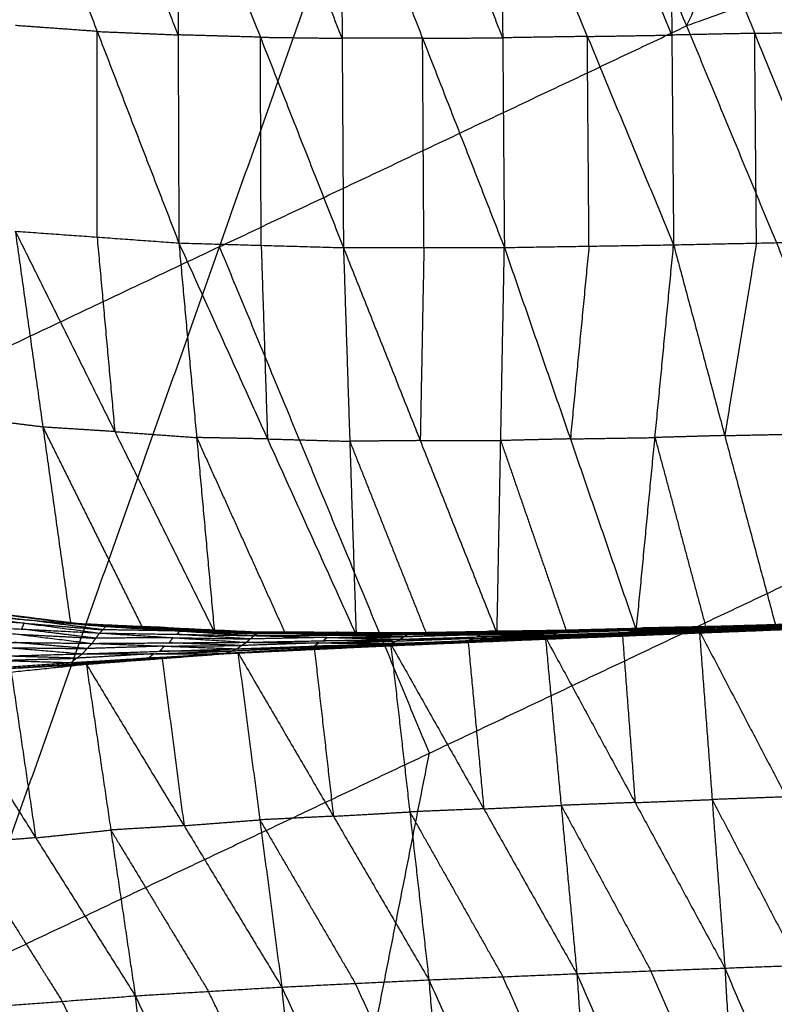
# Model space of a CAD drawing. Header units: millimetres. Extents: x -106 to 110, y -96 to 120.
# Tile 401 of 656: x -29.58 to -24.75, y 71.19 to 77.5. Entities that reach past the tile are written whole.
import ezdxf

# ---------------------------------------------------------------- set-up
doc = ezdxf.new("R2010")
doc.units = ezdxf.units.MM
doc.header["$MEASUREMENT"] = 0
doc.layers.add('Default', color=7, linetype='Continuous', true_color=0x000000)

msp = doc.modelspace()

# ---------------------------------------------------------------- linework, layer by layer
at = {"layer": 'Default'}
for points in [[(-25.3124, 77.4568, 4.4319), (-24.2651, 79.6929, 4.5539), (-23.2178, 81.929, 4.6759)], [(-29.9478, 71.3871, 4.1879), (-28.3016, 76.0431, 4.4319), (-26.6554, 80.6991, 4.6759)], [(-26.6554, 80.6991, 4.6759), (-25.3124, 77.4568, 4.4319), (-23.9695, 74.2146, 4.1879)], [(-29.6076, 78.7756, -1.5449), (-29.0847, 77.4214, -1.2281), (-28.5618, 76.0672, -0.9113)], [(-28.5668, 77.3994, -1.2836), (-28.8283, 78.0765, -1.442), (-29.0897, 78.7536, -1.6004)], [(-28.5719, 78.7317, -1.6559), (-28.5668, 77.3994, -1.2836), (-28.5618, 76.0672, -0.9113)], [(-28.5719, 78.7317, -1.6559), (-28.0402, 77.3846, -1.3184), (-27.5085, 76.0375, -0.9808)], [(-25.4068, 77.3983, -1.4669), (-25.6829, 78.0652, -1.6491), (-25.959, 78.732, -1.8313)], [(-25.4182, 78.7409, -1.8566), (-25.4068, 77.3983, -1.4669), (-25.3954, 76.0557, -1.0772)], [(-25.4182, 78.7409, -1.8566), (-24.8764, 77.4093, -1.4838), (-24.3346, 76.0777, -1.111)], [(-24.3458, 77.4197, -1.5027), (-24.6167, 78.0855, -1.6891), (-24.8876, 78.7513, -1.8755)], [(-27.517, 77.3775, -1.3613), (-27.7828, 78.051, -1.5301), (-28.0487, 78.7245, -1.6989)], [(-27.5254, 78.7174, -1.7419), (-27.517, 77.3775, -1.3613), (-27.5085, 76.0375, -0.9808)], [(-27.5254, 78.7174, -1.7419), (-27.0019, 77.3778, -1.3878), (-26.4784, 76.0383, -1.0337)], [(-26.4891, 77.3807, -1.4198), (-26.7509, 78.0505, -1.5969), (-27.0126, 78.7203, -1.7739)], [(-26.4998, 78.7232, -1.8059), (-26.4891, 77.3807, -1.4198), (-26.4784, 76.0383, -1.0337)], [(-26.4998, 78.7232, -1.8059), (-25.9476, 77.3894, -1.4415), (-25.3954, 76.0557, -1.0772)], [(-21.8748, 78.6868, 4.4319), (-23.5936, 78.0718, 4.4319), (-25.3124, 77.4568, 4.4319)], [(-29.0847, 77.4214, -1.2281), (-29.3465, 77.4404, -1.2059), (-29.6084, 77.4593, -1.1838)], [(-29.0854, 76.1051, -0.867), (-29.0851, 76.7633, -1.0475), (-29.0847, 77.4214, -1.2281)], [(-29.0847, 77.4214, -1.2281), (-28.8257, 77.4104, -1.2559), (-28.5668, 77.3994, -1.2836)], [(-28.3016, 76.0431, 4.4319), (-26.807, 76.75, 4.4319), (-25.3124, 77.4568, 4.4319)], [(-24.8764, 77.4093, -1.4838), (-25.1416, 77.4038, -1.4754), (-25.4068, 77.3983, -1.4669)], [(-24.8764, 77.4093, -1.4838), (-24.6111, 77.4145, -1.4933), (-24.3458, 77.4197, -1.5027)], [(-24.865, 76.0667, -1.0941), (-24.8707, 76.738, -1.289), (-24.8764, 77.4093, -1.4838)], [(-28.0402, 77.3846, -1.3184), (-28.3035, 77.392, -1.301), (-28.5668, 77.3994, -1.2836)], [(-28.0351, 76.0524, -0.946), (-28.0377, 76.7185, -1.1322), (-28.0402, 77.3846, -1.3184)], [(-28.0402, 77.3846, -1.3184), (-27.7786, 77.381, -1.3398), (-27.517, 77.3775, -1.3613)], [(-27.0019, 77.3778, -1.3878), (-27.2595, 77.3776, -1.3746), (-27.517, 77.3775, -1.3613)], [(-27.0019, 77.3778, -1.3878), (-26.7455, 77.3793, -1.4038), (-26.4891, 77.3807, -1.4198)], [(-26.9935, 76.0379, -1.0072), (-26.9977, 76.7079, -1.1975), (-27.0019, 77.3778, -1.3878)], [(-25.9476, 77.3894, -1.4415), (-26.2184, 77.3851, -1.4307), (-26.4891, 77.3807, -1.4198)], [(-25.9476, 77.3894, -1.4415), (-25.6772, 77.3939, -1.4542), (-25.4068, 77.3983, -1.4669)], [(-25.9369, 76.047, -1.0554), (-25.9422, 76.7182, -1.2485), (-25.9476, 77.3894, -1.4415)], [(-29.6091, 76.143, -0.8227), (-29.4325, 74.8888, -0.043), (-29.2559, 73.6346, 0.7368)], [(-29.6091, 76.143, -0.8227), (-29.0854, 76.1051, -0.867), (-28.5618, 76.0672, -0.9113)], [(-29.6091, 76.143, -0.8227), (-28.9718, 74.8596, -0.0614), (-28.3344, 73.5763, 0.6999)], [(-29.0854, 76.1051, -0.867), (-29.0286, 75.4824, -0.4642), (-28.9718, 74.8596, -0.0614)], [(-28.3016, 76.0431, 4.4319), (-29.9518, 75.2626, 4.4319), (-31.6021, 74.4821, 4.4319)], [(-28.5618, 76.0672, -0.9113), (-28.4481, 74.8217, -0.1057), (-28.3344, 73.5763, 0.6999)], [(-28.5618, 76.0672, -0.9113), (-28.0351, 76.0524, -0.946), (-27.5085, 76.0375, -0.9808)], [(-28.5618, 76.0672, -0.9113), (-27.9946, 74.8128, -0.1213), (-27.4275, 73.5583, 0.6687)], [(-26.9586, 72.8009, 4.1879), (-27.6301, 74.422, 4.3099), (-28.3016, 76.0431, 4.4319)], [(-28.0351, 76.0524, -0.946), (-28.0149, 75.4326, -0.5336), (-27.9946, 74.8128, -0.1213)], [(-27.5085, 76.0375, -0.9808), (-26.9935, 76.0379, -1.0072), (-26.4784, 76.0383, -1.0337)], [(-27.5085, 76.0375, -0.9808), (-27.468, 74.7979, -0.156), (-27.4275, 73.5583, 0.6687)], [(-27.5085, 76.0375, -0.9808), (-27.017, 74.8019, -0.1696), (-26.5254, 73.5663, 0.6415)], [(-26.9935, 76.0379, -1.0072), (-27.0052, 75.4199, -0.5884), (-27.017, 74.8019, -0.1696)], [(-26.5254, 73.5663, 0.6415), (-26.5019, 74.8023, -0.1961), (-26.4784, 76.0383, -1.0337)], [(-26.4784, 76.0383, -1.0337), (-25.9369, 76.047, -1.0554), (-25.3954, 76.0557, -1.0772)], [(-26.4784, 76.0383, -1.0337), (-26.056, 74.813, -0.2083), (-25.6337, 73.5878, 0.6171)], [(-25.9369, 76.047, -1.0554), (-25.9965, 75.43, -0.6319), (-26.056, 74.813, -0.2083)], [(-25.6337, 73.5878, 0.6171), (-25.5145, 74.8217, -0.23), (-25.3954, 76.0557, -1.0772)], [(-25.3954, 76.0557, -1.0772), (-24.865, 76.0667, -1.0941), (-24.3346, 76.0777, -1.111)], [(-25.3954, 76.0557, -1.0772), (-25.0683, 74.8344, -0.2413), (-24.7412, 73.6131, 0.5946)], [(-24.865, 76.0667, -1.0941), (-24.9666, 75.4506, -0.6677), (-25.0683, 74.8344, -0.2413)], [(-29.4325, 74.8888, -0.043), (-29.6658, 74.9178, -0.0319), (-29.899, 74.9469, -0.0208)], [(-29.4325, 74.8888, -0.043), (-29.1138, 74.2471, 0.3377), (-28.7952, 73.6054, 0.7183)], [(-28.9718, 74.8596, -0.0614), (-29.2021, 74.8742, -0.0522), (-29.4325, 74.8888, -0.043)], [(-28.9718, 74.8596, -0.0614), (-28.7099, 74.8407, -0.0835), (-28.4481, 74.8217, -0.1057)], [(-25.0683, 74.8344, -0.2413), (-25.2914, 74.8281, -0.2356), (-25.5145, 74.8217, -0.23)], [(-25.0683, 74.8344, -0.2413), (-24.8031, 74.8399, -0.2497), (-24.5379, 74.8454, -0.2582)], [(-28.4481, 74.8217, -0.1057), (-28.1645, 74.1945, 0.2893), (-27.881, 73.5673, 0.6843)], [(-27.9946, 74.8128, -0.1213), (-28.2214, 74.8173, -0.1135), (-28.4481, 74.8217, -0.1057)], [(-27.9946, 74.8128, -0.1213), (-27.7313, 74.8054, -0.1386), (-27.468, 74.7979, -0.156)], [(-27.017, 74.8019, -0.1696), (-27.2425, 74.7999, -0.1628), (-27.468, 74.7979, -0.156)], [(-27.468, 74.7979, -0.156), (-27.2223, 74.1801, 0.2496), (-26.9765, 73.5623, 0.6551)], [(-27.017, 74.8019, -0.1696), (-26.7595, 74.8021, -0.1829), (-26.5019, 74.8023, -0.1961)], [(-26.056, 74.813, -0.2083), (-26.279, 74.8077, -0.2022), (-26.5019, 74.8023, -0.1961)], [(-26.5019, 74.8023, -0.1961), (-26.2907, 74.1897, 0.2166), (-26.0796, 73.577, 0.6293)], [(-26.056, 74.813, -0.2083), (-25.7853, 74.8174, -0.2191), (-25.5145, 74.8217, -0.23)], [(-25.5145, 74.8217, -0.23), (-25.351, 74.2111, 0.1879), (-25.1874, 73.6004, 0.6059)], [(-29.9478, 71.3871, 4.1879), (-26.9586, 72.8009, 4.1879), (-23.9695, 74.2146, 4.1879)], [(-25.9883, 63.9795, 3.952), (-24.9789, 69.0971, 4.07), (-23.9695, 74.2146, 4.1879)], [(-30.1889, 73.7508, 0.7812), (-29.7224, 73.6927, 0.759), (-29.2559, 73.6346, 0.7368)], [(-30.1889, 73.7508, 0.7812), (-29.6094, 73.6815, 0.7251), (-29.0299, 73.6123, 0.6691)], [(-30.1116, 73.7237, 0.7289), (-29.8219, 73.6891, 0.7009), (-29.5321, 73.6544, 0.6729)], [(-30.0343, 73.6966, 0.6766), (-29.5513, 73.6334, 0.6529), (-29.0682, 73.5702, 0.6291)], [(-30.0343, 73.6966, 0.6766), (-29.5321, 73.6544, 0.6729), (-29.0299, 73.6123, 0.6691)], [(-29.5513, 73.6334, 0.6529), (-29.8013, 73.646, 0.6489), (-30.0513, 73.6587, 0.6449)], [(-29.6094, 73.6815, 0.7251), (-29.3761, 73.6525, 0.714), (-29.1429, 73.6234, 0.7029)], [(-29.5683, 73.5955, 0.6211), (-29.5598, 73.6144, 0.637), (-29.5513, 73.6334, 0.6529)], [(-29.5513, 73.6334, 0.6529), (-29.3002, 73.6123, 0.651), (-29.049, 73.5912, 0.6491)], [(-29.049, 73.5912, 0.6491), (-29.2906, 73.6228, 0.661), (-29.5321, 73.6544, 0.6729)], [(-29.2559, 73.6346, 0.7368), (-29.1429, 73.6234, 0.7029), (-29.0299, 73.6123, 0.6691)], [(-29.2559, 73.6346, 0.7368), (-28.7952, 73.6054, 0.7183), (-28.3344, 73.5763, 0.6999)], [(-29.2559, 73.6346, 0.7368), (-28.649, 73.6056, 0.6964), (-28.042, 73.5766, 0.6561)], [(-25.1826, 73.5918, 0.5868), (-24.6925, 73.6085, 0.5748), (-24.2023, 73.6252, 0.5627)], [(-25.1476, 73.6087, 0.5857), (-24.661, 73.6232, 0.5741), (-24.1743, 73.6378, 0.5625)], [(-25.1476, 73.6087, 0.5857), (-24.6749, 73.6169, 0.5742), (-24.2023, 73.6252, 0.5627)], [(-24.6473, 73.6263, 0.579), (-24.8906, 73.619, 0.5848), (-25.1339, 73.6117, 0.5906)], [(-25.1202, 73.6147, 0.5955), (-24.6363, 73.6283, 0.5837), (-24.1525, 73.6418, 0.5719)], [(-25.1202, 73.6147, 0.5955), (-24.6473, 73.6263, 0.579), (-24.1743, 73.6378, 0.5625)], [(-24.9307, 73.6139, 0.5951), (-24.7835, 73.6211, 0.5894), (-24.6363, 73.6283, 0.5837)], [(-24.4468, 73.6275, 0.5832), (-24.6888, 73.6207, 0.5892), (-24.9307, 73.6139, 0.5951)], [(-30.0683, 73.6208, 0.6132), (-29.5932, 73.5624, 0.6182), (-29.118, 73.504, 0.6232)], [(-30.0683, 73.6208, 0.6132), (-29.5683, 73.5955, 0.6211), (-29.0682, 73.5702, 0.6291)], [(-29.5932, 73.5624, 0.6182), (-29.3431, 73.5497, 0.6222), (-29.0931, 73.5371, 0.6261)], [(-29.0931, 73.5371, 0.6261), (-29.3307, 73.5663, 0.6236), (-29.5683, 73.5955, 0.6211)], [(-29.1429, 73.6234, 0.7029), (-28.8394, 73.609, 0.6828), (-28.536, 73.5945, 0.6626)], [(-28.649, 73.6056, 0.6964), (-28.8959, 73.6145, 0.6997), (-29.1429, 73.6234, 0.7029)], [(-29.118, 73.504, 0.6232), (-29.0931, 73.5371, 0.6261), (-29.0682, 73.5702, 0.6291)], [(-29.0682, 73.5702, 0.6291), (-29.049, 73.5912, 0.6491), (-29.0299, 73.6123, 0.6691)], [(-29.0682, 73.5702, 0.6291), (-28.5992, 73.5405, 0.6294), (-28.1303, 73.5109, 0.6296)], [(-29.0682, 73.5702, 0.6291), (-28.5744, 73.5619, 0.63), (-28.0805, 73.5536, 0.6309)], [(-28.5552, 73.5829, 0.65), (-28.8021, 73.5871, 0.6495), (-29.049, 73.5912, 0.6491)], [(-29.0299, 73.6123, 0.6691), (-28.5552, 73.5829, 0.65), (-28.0805, 73.5536, 0.6309)], [(-29.0299, 73.6123, 0.6691), (-28.536, 73.5945, 0.6626), (-28.042, 73.5766, 0.6561)], [(-28.7952, 73.6054, 0.7183), (-28.7221, 73.6055, 0.7074), (-28.649, 73.6056, 0.6964)], [(-28.649, 73.6056, 0.6964), (-28.4186, 73.591, 0.6872), (-28.1882, 73.5764, 0.678)], [(-28.5744, 73.5619, 0.63), (-28.5648, 73.5724, 0.64), (-28.5552, 73.5829, 0.65)], [(-28.1054, 73.5322, 0.6303), (-28.3399, 73.5471, 0.6301), (-28.5744, 73.5619, 0.63)], [(-28.5552, 73.5829, 0.65), (-28.3082, 73.574, 0.6467), (-28.0613, 73.5651, 0.6435)], [(-28.0613, 73.5651, 0.6435), (-28.2986, 73.5798, 0.6531), (-28.536, 73.5945, 0.6626)], [(-28.3344, 73.5763, 0.6999), (-28.1882, 73.5764, 0.678), (-28.042, 73.5766, 0.6561)], [(-28.3344, 73.5763, 0.6999), (-27.881, 73.5673, 0.6843), (-27.4275, 73.5583, 0.6687)], [(-28.3344, 73.5763, 0.6999), (-27.6985, 73.5748, 0.6694), (-27.0625, 73.5733, 0.6389)], [(-28.1882, 73.5764, 0.678), (-27.8703, 73.5757, 0.6628), (-27.5523, 73.5749, 0.6475)], [(-27.6985, 73.5748, 0.6694), (-27.9434, 73.5756, 0.6737), (-28.1882, 73.5764, 0.678)], [(-28.0805, 73.5536, 0.6309), (-28.0613, 73.5651, 0.6435), (-28.042, 73.5766, 0.6561)], [(-27.5706, 73.5683, 0.6394), (-27.816, 73.5667, 0.6414), (-28.0613, 73.5651, 0.6435)], [(-28.042, 73.5766, 0.6561), (-27.5706, 73.5683, 0.6394), (-27.0992, 73.5599, 0.6226)], [(-28.042, 73.5766, 0.6561), (-27.5523, 73.5749, 0.6475), (-27.0625, 73.5733, 0.6389)], [(-27.881, 73.5673, 0.6843), (-27.7897, 73.571, 0.6769), (-27.6985, 73.5748, 0.6694)], [(-27.6985, 73.5748, 0.6694), (-27.4718, 73.5703, 0.6616), (-27.245, 73.5658, 0.6538)], [(-27.5899, 73.5567, 0.6268), (-27.5803, 73.5625, 0.6331), (-27.5706, 73.5683, 0.6394)], [(-27.5706, 73.5683, 0.6394), (-27.3258, 73.5674, 0.6351), (-27.0809, 73.5666, 0.6308)], [(-27.0809, 73.5666, 0.6308), (-27.3166, 73.5708, 0.6391), (-27.5523, 73.5749, 0.6475)], [(-27.4275, 73.5583, 0.6687), (-27.245, 73.5658, 0.6538), (-27.0625, 73.5733, 0.6389)], [(-27.4275, 73.5583, 0.6687), (-26.9765, 73.5623, 0.6551), (-26.5254, 73.5663, 0.6415)], [(-27.245, 73.5658, 0.6538), (-27.0195, 73.5678, 0.647), (-26.794, 73.5698, 0.6402)], [(-27.0992, 73.5599, 0.6226), (-26.6104, 73.5704, 0.6146), (-26.1216, 73.5809, 0.6067)], [(-27.0992, 73.5599, 0.6226), (-27.0809, 73.5666, 0.6308), (-27.0625, 73.5733, 0.6389)], [(-26.5921, 73.5771, 0.6228), (-26.8365, 73.5718, 0.6268), (-27.0809, 73.5666, 0.6308)], [(-27.0625, 73.5733, 0.6389), (-26.5762, 73.5815, 0.6286), (-26.0899, 73.5897, 0.6184)], [(-27.0625, 73.5733, 0.6389), (-26.5921, 73.5771, 0.6228), (-26.1216, 73.5809, 0.6067)], [(-27.0625, 73.5733, 0.6389), (-26.794, 73.5698, 0.6402), (-26.5254, 73.5663, 0.6415)], [(-26.794, 73.5698, 0.6402), (-26.8852, 73.5661, 0.6476), (-26.9765, 73.5623, 0.6551)], [(-26.3077, 73.578, 0.6299), (-26.5508, 73.5739, 0.6351), (-26.794, 73.5698, 0.6402)], [(-26.6309, 73.5595, 0.6154), (-26.3865, 73.5647, 0.6114), (-26.1421, 73.5699, 0.6074)], [(-26.6104, 73.5704, 0.6146), (-26.6012, 73.5737, 0.6187), (-26.5921, 73.5771, 0.6228)], [(-26.1421, 73.5699, 0.6074), (-26.3762, 73.5702, 0.611), (-26.6104, 73.5704, 0.6146)], [(-26.5921, 73.5771, 0.6228), (-26.3489, 73.5812, 0.6177), (-26.1057, 73.5853, 0.6125)], [(-26.1057, 73.5853, 0.6125), (-26.341, 73.5834, 0.6206), (-26.5762, 73.5815, 0.6286)], [(-26.5762, 73.5815, 0.6286), (-26.4419, 73.5798, 0.6293), (-26.3077, 73.578, 0.6299)], [(-26.5254, 73.5663, 0.6415), (-26.3077, 73.578, 0.6299), (-26.0899, 73.5897, 0.6184)], [(-26.5254, 73.5663, 0.6415), (-26.0796, 73.577, 0.6293), (-25.6337, 73.5878, 0.6171)], [(-26.3077, 73.578, 0.6299), (-26.0847, 73.5834, 0.6238), (-25.8618, 73.5887, 0.6178)], [(-26.2727, 73.529, 0.6234), (-25.7515, 73.5559, 0.6147), (-25.2302, 73.5827, 0.606)], [(-26.2727, 73.529, 0.6234), (-25.7741, 73.5492, 0.6117), (-25.2755, 73.5693, 0.5999)], [(-26.2444, 73.5366, 0.6273), (-25.9838, 73.5501, 0.623), (-25.7232, 73.5635, 0.6186)], [(-26.2161, 73.5443, 0.6312), (-25.7232, 73.5635, 0.6186), (-25.2302, 73.5827, 0.606)], [(-26.213, 73.5392, 0.6117), (-25.7192, 73.5579, 0.6009), (-25.2253, 73.5766, 0.59)], [(-26.213, 73.5392, 0.6117), (-25.7443, 73.5543, 0.6058), (-25.2755, 73.5693, 0.5999)], [(-25.6939, 73.5678, 0.5991), (-25.9409, 73.5585, 0.6045), (-26.1878, 73.5491, 0.6099)], [(-26.1626, 73.559, 0.6081), (-25.6726, 73.5754, 0.5975), (-25.1826, 73.5918, 0.5868)], [(-26.1626, 73.559, 0.6081), (-26.1421, 73.5699, 0.6074), (-26.1216, 73.5809, 0.6067)], [(-26.1626, 73.559, 0.6081), (-25.6939, 73.5678, 0.5991), (-25.2253, 73.5766, 0.59)], [(-25.6521, 73.5863, 0.5967), (-25.8971, 73.5781, 0.6021), (-26.1421, 73.5699, 0.6074)], [(-26.1216, 73.5809, 0.6067), (-25.6346, 73.5948, 0.5962), (-25.1476, 73.6087, 0.5857)], [(-26.1216, 73.5809, 0.6067), (-25.6521, 73.5863, 0.5967), (-25.1826, 73.5918, 0.5868)], [(-26.1216, 73.5809, 0.6067), (-26.1057, 73.5853, 0.6125), (-26.0899, 73.5897, 0.6184)], [(-25.6188, 73.5992, 0.602), (-25.8622, 73.5922, 0.6073), (-26.1057, 73.5853, 0.6125)], [(-26.0899, 73.5897, 0.6184), (-25.605, 73.6022, 0.6069), (-25.1202, 73.6147, 0.5955)], [(-26.0899, 73.5897, 0.6184), (-25.6188, 73.5992, 0.602), (-25.1476, 73.6087, 0.5857)], [(-26.0899, 73.5897, 0.6184), (-25.8618, 73.5887, 0.6178), (-25.6337, 73.5878, 0.6171)], [(-25.8618, 73.5887, 0.6178), (-25.9707, 73.5829, 0.6235), (-26.0796, 73.577, 0.6293)], [(-25.8618, 73.5887, 0.6178), (-25.7334, 73.5955, 0.6123), (-25.605, 73.6022, 0.6069)], [(-25.3769, 73.6012, 0.6063), (-25.6194, 73.595, 0.612), (-25.8618, 73.5887, 0.6178)], [(-25.7515, 73.5559, 0.6147), (-25.5022, 73.566, 0.6088), (-25.2529, 73.576, 0.6029)], [(-25.7443, 73.5543, 0.6058), (-25.4973, 73.5636, 0.6004), (-25.2504, 73.573, 0.5949)], [(-25.7232, 73.5635, 0.6186), (-25.6824, 73.0241, 0.1069), (-25.6416, 72.4848, -0.4047)], [(-25.2504, 73.573, 0.5949), (-25.4848, 73.5654, 0.5979), (-25.7192, 73.5579, 0.6009)], [(-25.7192, 73.5579, 0.6009), (-25.7065, 73.5629, 0.6), (-25.6939, 73.5678, 0.5991)], [(-25.6939, 73.5678, 0.5991), (-25.449, 73.576, 0.5937), (-25.204, 73.5842, 0.5884)], [(-25.6726, 73.5754, 0.5975), (-25.6623, 73.5808, 0.5971), (-25.6521, 73.5863, 0.5967)], [(-25.204, 73.5842, 0.5884), (-25.4383, 73.5798, 0.5929), (-25.6726, 73.5754, 0.5975)], [(-25.6521, 73.5863, 0.5967), (-25.4086, 73.5933, 0.5915), (-25.1651, 73.6002, 0.5863)], [(-25.1651, 73.6002, 0.5863), (-25.3998, 73.5975, 0.5912), (-25.6346, 73.5948, 0.5962)], [(-25.6346, 73.5948, 0.5962), (-25.6267, 73.597, 0.5991), (-25.6188, 73.5992, 0.602)], [(-25.6337, 73.5878, 0.6171), (-25.3769, 73.6012, 0.6063), (-25.1202, 73.6147, 0.5955)], [(-25.6337, 73.5878, 0.6171), (-25.1874, 73.6004, 0.6059), (-24.7412, 73.6131, 0.5946)], [(-25.6188, 73.5992, 0.602), (-25.3763, 73.6054, 0.5963), (-25.1339, 73.6117, 0.5906)], [(-25.1339, 73.6117, 0.5906), (-25.3695, 73.607, 0.5988), (-25.605, 73.6022, 0.6069)], [(-25.3769, 73.6012, 0.6063), (-25.1538, 73.6076, 0.6007), (-24.9307, 73.6139, 0.5951)], [(-25.1874, 73.6004, 0.6059), (-25.2822, 73.6008, 0.6061), (-25.3769, 73.6012, 0.6063)], [(-25.2755, 73.5693, 0.5999), (-24.758, 73.5946, 0.5912), (-24.2404, 73.6198, 0.5825)], [(-25.2755, 73.5693, 0.5999), (-24.7759, 73.589, 0.5876), (-24.2762, 73.6087, 0.5753)], [(-25.2755, 73.5693, 0.5999), (-25.2529, 73.576, 0.6029), (-25.2302, 73.5827, 0.606)], [(-25.2755, 73.5693, 0.5999), (-25.2504, 73.573, 0.5949), (-25.2253, 73.5766, 0.59)], [(-25.2529, 73.576, 0.6029), (-24.9941, 73.5887, 0.5986), (-24.7353, 73.6013, 0.5942)], [(-24.758, 73.5946, 0.5912), (-25.0054, 73.5853, 0.597), (-25.2529, 73.576, 0.6029)], [(-24.7508, 73.5926, 0.5826), (-25.0006, 73.5828, 0.5888), (-25.2504, 73.573, 0.5949)], [(-25.2302, 73.5827, 0.606), (-24.7353, 73.6013, 0.5942), (-24.2404, 73.6198, 0.5825)], [(-25.2302, 73.5827, 0.606), (-25.1487, 72.504, -0.4173), (-25.0671, 71.4252, -1.4406)], [(-25.2302, 73.5827, 0.606), (-24.674, 72.521, -0.4267), (-24.1177, 71.4593, -1.4595)], [(-25.2253, 73.5766, 0.59), (-24.7308, 73.5952, 0.5779), (-24.2363, 73.6138, 0.5659)], [(-25.2253, 73.5766, 0.59), (-24.7508, 73.5926, 0.5826), (-24.2762, 73.6087, 0.5753)], [(-25.2253, 73.5766, 0.59), (-25.204, 73.5842, 0.5884), (-25.1826, 73.5918, 0.5868)], [(-24.7094, 73.6028, 0.5763), (-24.9567, 73.5935, 0.5824), (-25.204, 73.5842, 0.5884)], [(-25.1826, 73.5918, 0.5868), (-24.7094, 73.6028, 0.5763), (-24.2363, 73.6138, 0.5659)], [(-25.1826, 73.5918, 0.5868), (-25.1651, 73.6002, 0.5863), (-25.1476, 73.6087, 0.5857)], [(-24.6749, 73.6169, 0.5742), (-24.92, 73.6086, 0.5802), (-25.1651, 73.6002, 0.5863)], [(-25.1476, 73.6087, 0.5857), (-25.1339, 73.6117, 0.5906), (-25.1202, 73.6147, 0.5955)], [(-25.1202, 73.6147, 0.5955), (-24.9307, 73.6139, 0.5951), (-24.7412, 73.6131, 0.5946)], [(-24.7759, 73.589, 0.5876), (-24.7669, 73.5918, 0.5894), (-24.758, 73.5946, 0.5912)], [(-24.7759, 73.589, 0.5876), (-24.7633, 73.5908, 0.5851), (-24.7508, 73.5926, 0.5826)], [(-24.758, 73.5946, 0.5912), (-24.5082, 73.6044, 0.585), (-24.2583, 73.6143, 0.5789)], [(-24.7508, 73.5926, 0.5826), (-24.5035, 73.6019, 0.5766), (-24.2562, 73.6112, 0.5706)], [(-30.113, 73.516, 0.5992), (-29.6463, 73.4765, 0.6156), (-29.1796, 73.4371, 0.632)], [(-30.113, 73.516, 0.5992), (-29.6155, 73.51, 0.6112), (-29.118, 73.504, 0.6232)], [(-29.1488, 73.4705, 0.6276), (-29.3821, 73.4902, 0.6194), (-29.6155, 73.51, 0.6112)], [(-29.1796, 73.4371, 0.632), (-29.1488, 73.4705, 0.6276), (-29.118, 73.504, 0.6232)], [(-29.118, 73.504, 0.6232), (-28.6241, 73.5074, 0.6264), (-28.1303, 73.5109, 0.6296)], [(-29.118, 73.504, 0.6232), (-28.6548, 73.4865, 0.6296), (-28.1915, 73.4691, 0.636)], [(-28.5992, 73.5405, 0.6294), (-28.8462, 73.5388, 0.6277), (-29.0931, 73.5371, 0.6261)], [(-28.6241, 73.5074, 0.6264), (-28.6117, 73.524, 0.6279), (-28.5992, 73.5405, 0.6294)], [(-28.1609, 73.49, 0.6328), (-28.3925, 73.4987, 0.6296), (-28.6241, 73.5074, 0.6264)], [(-28.5992, 73.5405, 0.6294), (-28.3523, 73.5364, 0.6298), (-28.1054, 73.5322, 0.6303)], [(-28.2639, 73.4382, 0.6594), (-27.735, 73.4692, 0.6587), (-27.2061, 73.5001, 0.6581)], [(-28.1915, 73.4691, 0.636), (-28.1609, 73.49, 0.6328), (-28.1303, 73.5109, 0.6296)], [(-28.1915, 73.4691, 0.636), (-27.6974, 73.4861, 0.6321), (-27.2034, 73.5032, 0.6282)], [(-28.184, 73.4444, 0.6859), (-27.6951, 73.4723, 0.672), (-27.2061, 73.5001, 0.6581)], [(-27.6668, 73.5071, 0.6289), (-27.9138, 73.4985, 0.6309), (-28.1609, 73.49, 0.6328)], [(-28.1303, 73.5109, 0.6296), (-28.1054, 73.5322, 0.6303), (-28.0805, 73.5536, 0.6309)], [(-28.1303, 73.5109, 0.6296), (-27.6382, 73.5208, 0.6266), (-27.1461, 73.5306, 0.6236)], [(-28.1303, 73.5109, 0.6296), (-27.6668, 73.5071, 0.6289), (-27.2034, 73.5032, 0.6282)], [(-27.6133, 73.5421, 0.6272), (-27.8593, 73.5372, 0.6287), (-28.1054, 73.5322, 0.6303)], [(-28.0805, 73.5536, 0.6309), (-27.5899, 73.5567, 0.6268), (-27.0992, 73.5599, 0.6226)], [(-28.0805, 73.5536, 0.6309), (-27.6133, 73.5421, 0.6272), (-27.1461, 73.5306, 0.6236)], [(-27.6974, 73.4861, 0.6321), (-27.6821, 73.4966, 0.6305), (-27.6668, 73.5071, 0.6289)], [(-27.6668, 73.5071, 0.6289), (-27.4208, 73.512, 0.6274), (-27.1747, 73.5169, 0.6259)], [(-27.6382, 73.5208, 0.6266), (-27.6258, 73.5314, 0.6269), (-27.6133, 73.5421, 0.6272)], [(-27.1747, 73.5169, 0.6259), (-27.4065, 73.5188, 0.6262), (-27.6382, 73.5208, 0.6266)], [(-27.6133, 73.5421, 0.6272), (-27.368, 73.5437, 0.6252), (-27.1227, 73.5453, 0.6231)], [(-27.1227, 73.5453, 0.6231), (-27.3563, 73.551, 0.6249), (-27.5899, 73.5567, 0.6268)], [(-27.2707, 73.4863, 0.6441), (-26.7434, 73.5153, 0.6376), (-26.2161, 73.5443, 0.6312)], [(-27.2707, 73.4863, 0.6441), (-26.7717, 73.5077, 0.6338), (-26.2727, 73.529, 0.6234)], [(-27.2707, 73.4863, 0.6441), (-27.237, 73.4948, 0.6361), (-27.2034, 73.5032, 0.6282)], [(-27.2707, 73.4863, 0.6441), (-27.2384, 73.4932, 0.6511), (-27.2061, 73.5001, 0.6581)], [(-27.2384, 73.4932, 0.6511), (-26.9748, 73.5077, 0.6479), (-26.7111, 73.5222, 0.6446)], [(-26.7434, 73.5153, 0.6376), (-26.9909, 73.5043, 0.6443), (-27.2384, 73.4932, 0.6511)], [(-26.738, 73.5161, 0.6258), (-26.9875, 73.5054, 0.631), (-27.237, 73.4948, 0.6361)], [(-27.2061, 73.5001, 0.6581), (-26.7111, 73.5222, 0.6446), (-26.2161, 73.5443, 0.6312)], [(-27.2061, 73.5001, 0.6581), (-27.0839, 72.425, -0.3651), (-26.9618, 71.35, -1.3882)], [(-27.2061, 73.5001, 0.6581), (-26.6104, 72.4447, -0.3796), (-26.0146, 71.3893, -1.4172)], [(-27.2034, 73.5032, 0.6282), (-26.7082, 73.5212, 0.62), (-26.213, 73.5392, 0.6117)], [(-27.2034, 73.5032, 0.6282), (-27.1747, 73.5169, 0.6259), (-27.1461, 73.5306, 0.6236)], [(-27.2034, 73.5032, 0.6282), (-26.738, 73.5161, 0.6258), (-26.2727, 73.529, 0.6234)], [(-26.6796, 73.5349, 0.6176), (-26.9272, 73.5259, 0.6218), (-27.1747, 73.5169, 0.6259)], [(-27.1461, 73.5306, 0.6236), (-27.1227, 73.5453, 0.6231), (-27.0992, 73.5599, 0.6226)], [(-27.1461, 73.5306, 0.6236), (-26.6543, 73.5448, 0.6159), (-26.1626, 73.559, 0.6081)], [(-27.1461, 73.5306, 0.6236), (-26.6796, 73.5349, 0.6176), (-26.213, 73.5392, 0.6117)], [(-26.6309, 73.5595, 0.6154), (-26.8768, 73.5524, 0.6192), (-27.1227, 73.5453, 0.6231)], [(-27.0992, 73.5599, 0.6226), (-26.6309, 73.5595, 0.6154), (-26.1626, 73.559, 0.6081)], [(-26.7717, 73.5077, 0.6338), (-26.7549, 73.5119, 0.6298), (-26.738, 73.5161, 0.6258)], [(-26.7717, 73.5077, 0.6338), (-26.7576, 73.5115, 0.6357), (-26.7434, 73.5153, 0.6376)], [(-26.7434, 73.5153, 0.6376), (-26.4939, 73.526, 0.6325), (-26.2444, 73.5366, 0.6273)], [(-26.738, 73.5161, 0.6258), (-26.4904, 73.5251, 0.6217), (-26.2428, 73.5341, 0.6176)], [(-26.7111, 73.5222, 0.6446), (-26.6607, 72.9835, 0.1325), (-26.6104, 72.4447, -0.3796)], [(-26.7082, 73.5212, 0.62), (-26.6939, 73.5281, 0.6188), (-26.6796, 73.5349, 0.6176)], [(-26.2428, 73.5341, 0.6176), (-26.4755, 73.5277, 0.6188), (-26.7082, 73.5212, 0.62)], [(-26.6796, 73.5349, 0.6176), (-26.4337, 73.542, 0.6138), (-26.1878, 73.5491, 0.6099)], [(-26.6543, 73.5448, 0.6159), (-26.6426, 73.5521, 0.6156), (-26.6309, 73.5595, 0.6154)], [(-26.1878, 73.5491, 0.6099), (-26.4211, 73.547, 0.6129), (-26.6543, 73.5448, 0.6159)], [(-26.2727, 73.529, 0.6234), (-26.2444, 73.5366, 0.6273), (-26.2161, 73.5443, 0.6312)], [(-26.2727, 73.529, 0.6234), (-26.2428, 73.5341, 0.6176), (-26.213, 73.5392, 0.6117)], [(-25.7515, 73.5559, 0.6147), (-25.9979, 73.5463, 0.621), (-26.2444, 73.5366, 0.6273)], [(-25.7443, 73.5543, 0.6058), (-25.9936, 73.5442, 0.6117), (-26.2428, 73.5341, 0.6176)], [(-26.2161, 73.5443, 0.6312), (-26.1154, 72.4668, -0.393), (-26.0146, 71.3893, -1.4172)], [(-26.2161, 73.5443, 0.6312), (-25.6416, 72.4848, -0.4047), (-25.0671, 71.4252, -1.4406)], [(-26.213, 73.5392, 0.6117), (-26.1878, 73.5491, 0.6099), (-26.1626, 73.559, 0.6081)], [(-25.7741, 73.5492, 0.6117), (-25.7628, 73.5525, 0.6132), (-25.7515, 73.5559, 0.6147)], [(-25.7741, 73.5492, 0.6117), (-25.7592, 73.5517, 0.6087), (-25.7443, 73.5543, 0.6058)], [(-30.1689, 73.4087, 0.6111), (-29.6743, 73.4229, 0.6216), (-29.1796, 73.4371, 0.632)], [(-29.6463, 73.4765, 0.6156), (-29.3976, 73.4735, 0.6216), (-29.1488, 73.4705, 0.6276)], [(-29.2526, 73.3811, 0.667), (-28.7183, 73.4127, 0.6764), (-28.184, 73.4444, 0.6859)], [(-29.2526, 73.3811, 0.667), (-28.7583, 73.4096, 0.6632), (-28.2639, 73.4382, 0.6594)], [(-29.2526, 73.3811, 0.667), (-29.2161, 73.4091, 0.6495), (-29.1796, 73.4371, 0.632)], [(-28.7218, 73.4376, 0.6457), (-28.969, 73.4233, 0.6476), (-29.2161, 73.4091, 0.6495)], [(-29.1796, 73.4371, 0.632), (-28.6856, 73.4531, 0.634), (-28.1915, 73.4691, 0.636)], [(-29.1796, 73.4371, 0.632), (-28.7218, 73.4376, 0.6457), (-28.2639, 73.4382, 0.6594)], [(-29.1543, 73.3703, 0.7142), (-28.6691, 73.4074, 0.7), (-28.184, 73.4444, 0.6859)], [(-28.6548, 73.4865, 0.6296), (-28.9018, 73.4785, 0.6286), (-29.1488, 73.4705, 0.6276)], [(-28.7583, 73.4096, 0.6632), (-28.74, 73.4236, 0.6544), (-28.7218, 73.4376, 0.6457)], [(-28.7218, 73.4376, 0.6457), (-28.4747, 73.4456, 0.6467), (-28.2277, 73.4536, 0.6477)], [(-28.7183, 73.4127, 0.6764), (-28.4711, 73.427, 0.6745), (-28.224, 73.4413, 0.6726)], [(-28.6856, 73.4531, 0.634), (-28.6702, 73.4698, 0.6318), (-28.6548, 73.4865, 0.6296)], [(-28.2277, 73.4536, 0.6477), (-28.4566, 73.4534, 0.6408), (-28.6856, 73.4531, 0.634)], [(-28.6548, 73.4865, 0.6296), (-28.4078, 73.4883, 0.6312), (-28.1609, 73.49, 0.6328)], [(-28.2639, 73.4382, 0.6594), (-27.7673, 73.4623, 0.6517), (-27.2707, 73.4863, 0.6441)], [(-28.2639, 73.4382, 0.6594), (-28.2277, 73.4536, 0.6477), (-28.1915, 73.4691, 0.636)], [(-28.2639, 73.4382, 0.6594), (-28.224, 73.4413, 0.6726), (-28.184, 73.4444, 0.6859)], [(-27.7311, 73.4777, 0.64), (-27.9794, 73.4657, 0.6439), (-28.2277, 73.4536, 0.6477)], [(-28.224, 73.4413, 0.6726), (-27.9595, 73.4568, 0.6723), (-27.6951, 73.4723, 0.672)], [(-27.735, 73.4692, 0.6587), (-27.9795, 73.4552, 0.6657), (-28.224, 73.4413, 0.6726)], [(-28.1915, 73.4691, 0.636), (-27.7311, 73.4777, 0.64), (-27.2707, 73.4863, 0.6441)], [(-28.184, 73.4444, 0.6859), (-28.0437, 72.3742, -0.3332), (-27.9034, 71.304, -1.3523)], [(-28.184, 73.4444, 0.6859), (-27.5729, 72.3972, -0.3512), (-26.9618, 71.35, -1.3882)], [(-27.7673, 73.4623, 0.6517), (-27.7492, 73.47, 0.6459), (-27.7311, 73.4777, 0.64)], [(-27.7673, 73.4623, 0.6517), (-27.7512, 73.4657, 0.6552), (-27.735, 73.4692, 0.6587)], [(-27.735, 73.4692, 0.6587), (-27.4867, 73.4812, 0.6549), (-27.2384, 73.4932, 0.6511)], [(-27.7311, 73.4777, 0.64), (-27.4841, 73.4862, 0.6381), (-27.237, 73.4948, 0.6361)], [(-27.237, 73.4948, 0.6361), (-27.4672, 73.4904, 0.6341), (-27.6974, 73.4861, 0.6321)], [(-27.6951, 73.4723, 0.672), (-27.634, 72.9347, 0.1604), (-27.5729, 72.3972, -0.3512)], [(-30.2355, 73.3119, 0.6633), (-29.744, 73.3465, 0.6651), (-29.2526, 73.3811, 0.667)], [(-30.1689, 73.4087, 0.6111), (-29.7108, 73.3949, 0.639), (-29.2526, 73.3811, 0.667)], [(-29.7108, 73.3949, 0.639), (-29.4634, 73.402, 0.6443), (-29.2161, 73.4091, 0.6495)], [(-29.6949, 73.3411, 0.6887), (-29.4492, 73.3584, 0.6897), (-29.2034, 73.3757, 0.6906)], [(-29.2161, 73.4091, 0.6495), (-29.4452, 73.416, 0.6355), (-29.6743, 73.4229, 0.6216)], [(-29.2526, 73.3811, 0.667), (-29.2034, 73.3757, 0.6906), (-29.1543, 73.3703, 0.7142)], [(-28.7183, 73.4127, 0.6764), (-28.9609, 73.3942, 0.6835), (-29.2034, 73.3757, 0.6906)], [(-29.2034, 73.3757, 0.6906), (-28.9363, 73.3915, 0.6953), (-28.6691, 73.4074, 0.7)], [(-28.7583, 73.4096, 0.6632), (-28.7383, 73.4112, 0.6698), (-28.7183, 73.4127, 0.6764)], [(-28.6691, 73.4074, 0.7), (-28.599, 72.8723, 0.1905), (-28.5288, 72.3372, -0.3191)], [(-30.2355, 73.3119, 0.6633), (-29.6949, 73.3411, 0.6887), (-29.1543, 73.3703, 0.7142)], [(-30.1156, 73.2707, 0.7425), (-29.6349, 73.3205, 0.7283), (-29.1543, 73.3703, 0.7142)], [(-29.6349, 73.3205, 0.7283), (-29.5566, 72.7898, 0.2227), (-29.4784, 72.2592, -0.283)], [(-29.1543, 73.3703, 0.7142), (-28.9977, 72.309, -0.2971), (-28.8411, 71.2477, -1.3084)], [(-29.1543, 73.3703, 0.7142), (-28.5288, 72.3372, -0.3191), (-27.9034, 71.304, -1.3523)], [(-30.1156, 73.2707, 0.7425), (-29.4784, 72.2592, -0.283), (-28.8411, 71.2477, -1.3084)], [(-27.968, 67.6833, 4.07), (-27.4633, 70.2421, 4.1289), (-26.9586, 72.8009, 4.1879)], [(-25.6416, 72.4848, -0.4047), (-25.3951, 72.4944, -0.411), (-25.1487, 72.504, -0.4173)], [(-24.674, 72.521, -0.4267), (-24.9113, 72.5125, -0.422), (-25.1487, 72.504, -0.4173)], [(-25.1487, 72.504, -0.4173), (-24.8705, 71.9731, -0.9337), (-24.5924, 71.4423, -1.45)], [(-26.6104, 72.4447, -0.3796), (-26.8471, 72.4349, -0.3723), (-27.0839, 72.425, -0.3651)], [(-26.6104, 72.4447, -0.3796), (-26.3629, 72.4558, -0.3863), (-26.1154, 72.4668, -0.393)], [(-25.6416, 72.4848, -0.4047), (-25.8785, 72.4758, -0.3989), (-26.1154, 72.4668, -0.393)], [(-26.1154, 72.4668, -0.393), (-25.8281, 71.937, -0.911), (-25.5409, 71.4073, -1.4289)], [(-28.5288, 72.3372, -0.3191), (-28.2862, 72.3557, -0.3261), (-28.0437, 72.3742, -0.3332)], [(-27.5729, 72.3972, -0.3512), (-27.8083, 72.3857, -0.3422), (-28.0437, 72.3742, -0.3332)], [(-28.0437, 72.3742, -0.3332), (-27.7381, 71.8506, -0.8517), (-27.4326, 71.327, -1.3703)], [(-27.5729, 72.3972, -0.3512), (-27.3284, 72.4111, -0.3581), (-27.0839, 72.425, -0.3651)], [(-27.0839, 72.425, -0.3651), (-26.7861, 71.8973, -0.8839), (-26.4882, 71.3696, -1.4027)], [(-29.4784, 72.2592, -0.283), (-29.238, 72.2841, -0.29), (-28.9977, 72.309, -0.2971)], [(-28.5288, 72.3372, -0.3191), (-28.7632, 72.3231, -0.3081), (-28.9977, 72.309, -0.2971)], [(-28.9977, 72.309, -0.2971), (-28.685, 71.7924, -0.8137), (-28.3722, 71.2759, -1.3304)], [(-29.4784, 72.2592, -0.283), (-29.712, 72.2415, -0.2697), (-29.9455, 72.2238, -0.2564)], [(-29.9455, 72.2238, -0.2564), (-29.6269, 71.718, -0.7691), (-29.3083, 71.2122, -1.2818)], [(-26.0146, 71.3893, -1.4172), (-25.5409, 71.4073, -1.4289), (-25.0671, 71.4252, -1.4406)], [(-25.0671, 71.4252, -1.4406), (-24.5924, 71.4423, -1.45), (-24.1177, 71.4593, -1.4595)], [(-25.0671, 71.4252, -1.4406), (-24.9947, 70.156, -2.0036), (-24.9223, 68.8867, -2.5667)], [(-25.0671, 71.4252, -1.4406), (-24.5358, 70.1703, -2.0091), (-24.0044, 68.9153, -2.5775)], [(-29.9478, 71.3871, 4.1879), (-27.968, 67.6833, 4.07), (-25.9883, 63.9795, 3.952)], [(-26.9618, 71.35, -1.3882), (-26.4882, 71.3696, -1.4027), (-26.0146, 71.3893, -1.4172)], [(-25.9271, 70.1231, -1.9838), (-26.2076, 70.7464, -1.6933), (-26.4882, 71.3696, -1.4027)], [(-26.0146, 71.3893, -1.4172), (-25.9271, 70.1231, -1.9838), (-25.8396, 68.8568, -2.5504)], [(-26.0146, 71.3893, -1.4172), (-25.4684, 70.138, -1.992), (-24.9223, 68.8867, -2.5667)], [(-24.9947, 70.156, -2.0036), (-25.2678, 70.7816, -1.7163), (-25.5409, 71.4073, -1.4289)], [(-28.8411, 71.2477, -1.3084), (-28.3722, 71.2759, -1.3304), (-27.9034, 71.304, -1.3523)], [(-27.9034, 71.304, -1.3523), (-27.4326, 71.327, -1.3703), (-26.9618, 71.35, -1.3882)], [(-27.9034, 71.304, -1.3523), (-27.7854, 70.0491, -1.9225), (-27.6675, 68.7942, -2.4928)], [(-27.9034, 71.304, -1.3523), (-27.3284, 70.065, -1.9394), (-26.7535, 68.8261, -2.5265)], [(-26.8576, 70.088, -1.9573), (-27.1451, 70.7075, -1.6638), (-27.4326, 71.327, -1.3703)], [(-26.9618, 71.35, -1.3882), (-26.8576, 70.088, -1.9573), (-26.7535, 68.8261, -2.5265)], [(-26.9618, 71.35, -1.3882), (-26.4007, 70.1034, -1.9693), (-25.8396, 68.8568, -2.5504)], [(-29.7755, 71.1768, -1.2552), (-29.3083, 71.2122, -1.2818), (-28.8411, 71.2477, -1.3084)], [(-28.8411, 71.2477, -1.3084), (-28.711, 70.0042, -1.8777), (-28.581, 68.7606, -2.447)], [(-28.8411, 71.2477, -1.3084), (-28.2543, 70.0209, -1.9006), (-27.6675, 68.7942, -2.4928)], [(-27.7854, 70.0491, -1.9225), (-28.0788, 70.6625, -1.6265), (-28.3722, 71.2759, -1.3304)], [(-28.711, 70.0042, -1.8777), (-29.0097, 70.6082, -1.5798), (-29.3083, 71.2122, -1.2818)]]:
    msp.add_open_spline(points, degree=2, dxfattribs=at)

doc.saveas('drawing.dxf')
